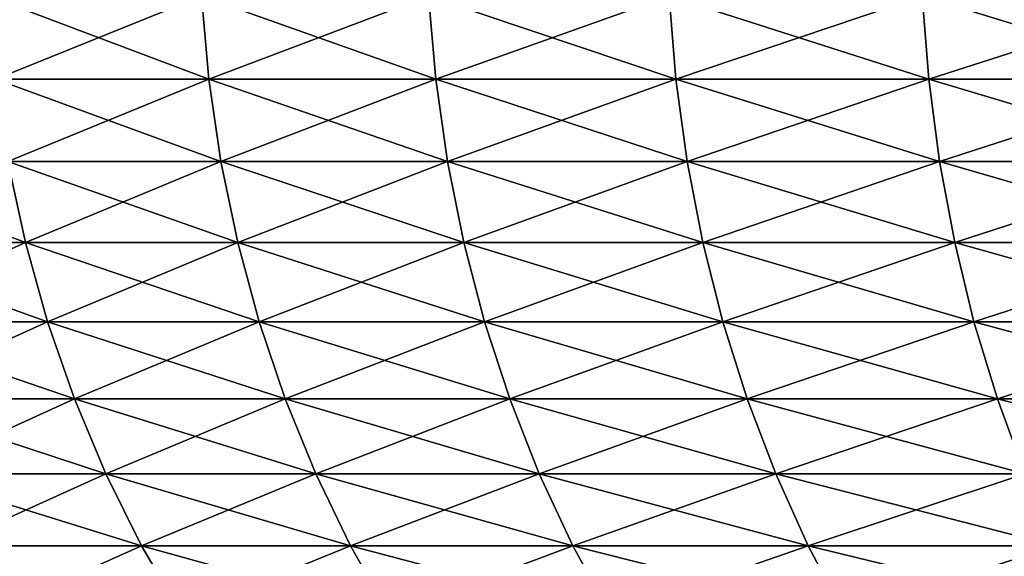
# Model space of a CAD drawing. Header units: millimetres. Extents: x -161 to 161, y -94 to 1149.
# Tile 304 of 656: x -9.186 to -7.924, y -92.925 to -92.238. Entities that reach past the tile are written whole.
import ezdxf

# ---------------------------------------------------------------- set-up
doc = ezdxf.new("R2010")
doc.units = ezdxf.units.MM
doc.header["$LTSCALE"] = 81.481481
doc.layers.add('24', color=7, linetype='CONTINUOUS')
doc.layers.add('25', color=7, linetype='CONTINUOUS')

msp = doc.modelspace()

# ---------------------------------------------------------------- linework, layer by layer
at = {"layer": '24', "color": 7, "linetype": 'CONTINUOUS', "true_color": 0x323232}
for points in [[(-8.9529, -92.207, 6.3844), (-9.2266, -92.207, 5.9821), (-8.9436, -92.3136, 6.3778), (-8.9529, -92.207, 6.3844)], [(-8.9436, -92.3136, 6.3778), (-9.2266, -92.207, 5.9821), (-9.217, -92.3136, 5.9759), (-8.9436, -92.3136, 6.3778)], [(-8.6618, -92.207, 6.7742), (-8.9529, -92.207, 6.3844), (-8.6527, -92.3136, 6.7671), (-8.6618, -92.207, 6.7742)], [(-8.6527, -92.3136, 6.7671), (-8.9529, -92.207, 6.3844), (-8.9436, -92.3136, 6.3778), (-8.6527, -92.3136, 6.7671)], [(-8.3537, -92.207, 7.1507), (-8.6618, -92.207, 6.7742), (-8.3449, -92.3136, 7.1432), (-8.3537, -92.207, 7.1507)], [(-8.3449, -92.3136, 7.1432), (-8.6618, -92.207, 6.7742), (-8.6527, -92.3136, 6.7671), (-8.3449, -92.3136, 7.1432)], [(-8.0292, -92.207, 7.5132), (-8.3537, -92.207, 7.1507), (-8.0208, -92.3136, 7.5054), (-8.0292, -92.207, 7.5132)], [(-8.0208, -92.3136, 7.5054), (-8.3537, -92.207, 7.1507), (-8.3449, -92.3136, 7.1432), (-8.0208, -92.3136, 7.5054)], [(-7.689, -92.207, 7.861), (-8.0292, -92.207, 7.5132), (-7.681, -92.3136, 7.8528), (-7.689, -92.207, 7.861)], [(-7.681, -92.3136, 7.8528), (-8.0292, -92.207, 7.5132), (-8.0208, -92.3136, 7.5054), (-7.681, -92.3136, 7.8528)], [(-8.9436, -92.3136, 6.3778), (-9.217, -92.3136, 5.9759), (-8.9281, -92.4191, 6.3667), (-8.9436, -92.3136, 6.3778)], [(-8.9281, -92.4191, 6.3667), (-9.217, -92.3136, 5.9759), (-9.201, -92.4191, 5.9656), (-8.9281, -92.4191, 6.3667)], [(-8.6527, -92.3136, 6.7671), (-8.9436, -92.3136, 6.3778), (-8.6377, -92.4191, 6.7554), (-8.6527, -92.3136, 6.7671)], [(-8.6377, -92.4191, 6.7554), (-8.9436, -92.3136, 6.3778), (-8.9281, -92.4191, 6.3667), (-8.6377, -92.4191, 6.7554)], [(-8.3449, -92.3136, 7.1432), (-8.6527, -92.3136, 6.7671), (-8.3305, -92.4191, 7.1309), (-8.3449, -92.3136, 7.1432)], [(-8.3305, -92.4191, 7.1309), (-8.6527, -92.3136, 6.7671), (-8.6377, -92.4191, 6.7554), (-8.3305, -92.4191, 7.1309)], [(-8.0208, -92.3136, 7.5054), (-8.3449, -92.3136, 7.1432), (-8.0069, -92.4191, 7.4924), (-8.0208, -92.3136, 7.5054)], [(-8.0069, -92.4191, 7.4924), (-8.3449, -92.3136, 7.1432), (-8.3305, -92.4191, 7.1309), (-8.0069, -92.4191, 7.4924)], [(-7.681, -92.3136, 7.8528), (-8.0208, -92.3136, 7.5054), (-7.6677, -92.4191, 7.8392), (-7.681, -92.3136, 7.8528)], [(-7.6677, -92.4191, 7.8392), (-8.0208, -92.3136, 7.5054), (-8.0069, -92.4191, 7.4924), (-7.6677, -92.4191, 7.8392)], [(-9.201, -92.4191, 5.9656), (-9.4559, -92.4191, 5.5527), (-9.1787, -92.5229, 5.9511), (-9.201, -92.4191, 5.9656)], [(-9.1787, -92.5229, 5.9511), (-9.4559, -92.4191, 5.5527), (-9.433, -92.5229, 5.5393), (-9.1787, -92.5229, 5.9511)], [(-8.9281, -92.4191, 6.3667), (-9.201, -92.4191, 5.9656), (-8.9065, -92.5229, 6.3513), (-8.9281, -92.4191, 6.3667)], [(-8.9065, -92.5229, 6.3513), (-9.201, -92.4191, 5.9656), (-9.1787, -92.5229, 5.9511), (-8.9065, -92.5229, 6.3513)], [(-8.6377, -92.4191, 6.7554), (-8.9281, -92.4191, 6.3667), (-8.6169, -92.5229, 6.739), (-8.6377, -92.4191, 6.7554)], [(-8.6169, -92.5229, 6.739), (-8.9281, -92.4191, 6.3667), (-8.9065, -92.5229, 6.3513), (-8.6169, -92.5229, 6.739)], [(-8.3305, -92.4191, 7.1309), (-8.6377, -92.4191, 6.7554), (-8.3103, -92.5229, 7.1136), (-8.3305, -92.4191, 7.1309)], [(-8.3103, -92.5229, 7.1136), (-8.6377, -92.4191, 6.7554), (-8.6169, -92.5229, 6.739), (-8.3103, -92.5229, 7.1136)], [(-8.0069, -92.4191, 7.4924), (-8.3305, -92.4191, 7.1309), (-7.9875, -92.5229, 7.4742), (-8.0069, -92.4191, 7.4924)], [(-7.9875, -92.5229, 7.4742), (-8.3305, -92.4191, 7.1309), (-8.3103, -92.5229, 7.1136), (-7.9875, -92.5229, 7.4742)], [(-7.6677, -92.4191, 7.8392), (-8.0069, -92.4191, 7.4924), (-7.6491, -92.5229, 7.8202), (-7.6677, -92.4191, 7.8392)], [(-7.6491, -92.5229, 7.8202), (-8.0069, -92.4191, 7.4924), (-7.9875, -92.5229, 7.4742), (-7.6491, -92.5229, 7.8202)], [(-9.1787, -92.5229, 5.9511), (-9.433, -92.5229, 5.5393), (-9.1503, -92.6246, 5.9327), (-9.1787, -92.5229, 5.9511)], [(-9.1503, -92.6246, 5.9327), (-9.433, -92.5229, 5.5393), (-9.4038, -92.6246, 5.5221), (-9.1503, -92.6246, 5.9327)], [(-8.9065, -92.5229, 6.3513), (-9.1787, -92.5229, 5.9511), (-8.8789, -92.6246, 6.3316), (-8.9065, -92.5229, 6.3513)], [(-8.8789, -92.6246, 6.3316), (-9.1787, -92.5229, 5.9511), (-9.1503, -92.6246, 5.9327), (-8.8789, -92.6246, 6.3316)], [(-8.6169, -92.5229, 6.739), (-8.9065, -92.5229, 6.3513), (-8.5902, -92.6246, 6.7182), (-8.6169, -92.5229, 6.739)], [(-8.5902, -92.6246, 6.7182), (-8.9065, -92.5229, 6.3513), (-8.8789, -92.6246, 6.3316), (-8.5902, -92.6246, 6.7182)], [(-8.3103, -92.5229, 7.1136), (-8.6169, -92.5229, 6.739), (-8.2846, -92.6246, 7.0916), (-8.3103, -92.5229, 7.1136)], [(-8.2846, -92.6246, 7.0916), (-8.6169, -92.5229, 6.739), (-8.5902, -92.6246, 6.7182), (-8.2846, -92.6246, 7.0916)], [(-7.9875, -92.5229, 7.4742), (-8.3103, -92.5229, 7.1136), (-7.9628, -92.6246, 7.4511), (-7.9875, -92.5229, 7.4742)], [(-7.9628, -92.6246, 7.4511), (-8.3103, -92.5229, 7.1136), (-8.2846, -92.6246, 7.0916), (-7.9628, -92.6246, 7.4511)], [(-7.6491, -92.5229, 7.8202), (-7.9875, -92.5229, 7.4742), (-7.6254, -92.6246, 7.796), (-7.6491, -92.5229, 7.8202)], [(-7.6254, -92.6246, 7.796), (-7.9875, -92.5229, 7.4742), (-7.9628, -92.6246, 7.4511), (-7.6254, -92.6246, 7.796)], [(-9.1503, -92.6246, 5.9327), (-9.4038, -92.6246, 5.5221), (-9.1159, -92.7236, 5.9104), (-9.1503, -92.6246, 5.9327)], [(-9.1159, -92.7236, 5.9104), (-9.4038, -92.6246, 5.5221), (-9.3684, -92.7236, 5.5014), (-9.1159, -92.7236, 5.9104)], [(-8.8789, -92.6246, 6.3316), (-9.1503, -92.6246, 5.9327), (-8.8455, -92.7236, 6.3078), (-8.8789, -92.6246, 6.3316)], [(-8.8455, -92.7236, 6.3078), (-9.1503, -92.6246, 5.9327), (-9.1159, -92.7236, 5.9104), (-8.8455, -92.7236, 6.3078)], [(-8.5902, -92.6246, 6.7182), (-8.8789, -92.6246, 6.3316), (-8.5578, -92.7236, 6.6929), (-8.5902, -92.6246, 6.7182)], [(-8.5578, -92.7236, 6.6929), (-8.8789, -92.6246, 6.3316), (-8.8455, -92.7236, 6.3078), (-8.5578, -92.7236, 6.6929)], [(-8.2846, -92.6246, 7.0916), (-8.5902, -92.6246, 6.7182), (-8.2534, -92.7236, 7.0649), (-8.2846, -92.6246, 7.0916)], [(-8.2534, -92.7236, 7.0649), (-8.5902, -92.6246, 6.7182), (-8.5578, -92.7236, 6.6929), (-8.2534, -92.7236, 7.0649)], [(-7.9628, -92.6246, 7.4511), (-8.2846, -92.6246, 7.0916), (-7.9328, -92.7236, 7.423), (-7.9628, -92.6246, 7.4511)], [(-7.9328, -92.7236, 7.423), (-8.2846, -92.6246, 7.0916), (-8.2534, -92.7236, 7.0649), (-7.9328, -92.7236, 7.423)], [(-7.6254, -92.6246, 7.796), (-7.9628, -92.6246, 7.4511), (-7.5967, -92.7236, 7.7667), (-7.6254, -92.6246, 7.796)], [(-7.5967, -92.7236, 7.7667), (-7.9628, -92.6246, 7.4511), (-7.9328, -92.7236, 7.423), (-7.5967, -92.7236, 7.7667)], [(-9.1159, -92.7236, 5.9104), (-9.3684, -92.7236, 5.5014), (-9.0756, -92.8194, 5.8842), (-9.1159, -92.7236, 5.9104)], [(-9.0756, -92.8194, 5.8842), (-9.3684, -92.7236, 5.5014), (-9.327, -92.8194, 5.477), (-9.0756, -92.8194, 5.8842)], [(-8.8455, -92.7236, 6.3078), (-9.1159, -92.7236, 5.9104), (-8.8064, -92.8194, 6.2799), (-8.8455, -92.7236, 6.3078)], [(-8.8064, -92.8194, 6.2799), (-9.1159, -92.7236, 5.9104), (-9.0756, -92.8194, 5.8842), (-8.8064, -92.8194, 6.2799)], [(-8.5578, -92.7236, 6.6929), (-8.8455, -92.7236, 6.3078), (-8.52, -92.8194, 6.6633), (-8.5578, -92.7236, 6.6929)], [(-8.52, -92.8194, 6.6633), (-8.8455, -92.7236, 6.3078), (-8.8064, -92.8194, 6.2799), (-8.52, -92.8194, 6.6633)], [(-8.2534, -92.7236, 7.0649), (-8.5578, -92.7236, 6.6929), (-8.2169, -92.8194, 7.0337), (-8.2534, -92.7236, 7.0649)], [(-8.2169, -92.8194, 7.0337), (-8.5578, -92.7236, 6.6929), (-8.52, -92.8194, 6.6633), (-8.2169, -92.8194, 7.0337)], [(-7.9328, -92.7236, 7.423), (-8.2534, -92.7236, 7.0649), (-7.8978, -92.8194, 7.3902), (-7.9328, -92.7236, 7.423)], [(-7.8978, -92.8194, 7.3902), (-8.2534, -92.7236, 7.0649), (-8.2169, -92.8194, 7.0337), (-7.8978, -92.8194, 7.3902)], [(-7.5967, -92.7236, 7.7667), (-7.9328, -92.7236, 7.423), (-7.5631, -92.8194, 7.7324), (-7.5967, -92.7236, 7.7667)], [(-7.5631, -92.8194, 7.7324), (-7.9328, -92.7236, 7.423), (-7.8978, -92.8194, 7.3902), (-7.5631, -92.8194, 7.7324)], [(-9.0756, -92.8194, 5.8842), (-9.327, -92.8194, 5.477), (-9.0297, -92.9116, 5.8545), (-9.0756, -92.8194, 5.8842)], [(-9.0297, -92.9116, 5.8545), (-9.327, -92.8194, 5.477), (-9.2798, -92.9116, 5.4493), (-9.0297, -92.9116, 5.8545)], [(-8.8064, -92.8194, 6.2799), (-9.0756, -92.8194, 5.8842), (-8.7619, -92.9116, 6.2481), (-8.8064, -92.8194, 6.2799)], [(-8.7619, -92.9116, 6.2481), (-9.0756, -92.8194, 5.8842), (-9.0297, -92.9116, 5.8545), (-8.7619, -92.9116, 6.2481)], [(-8.52, -92.8194, 6.6633), (-8.8064, -92.8194, 6.2799), (-8.4769, -92.9116, 6.6296), (-8.52, -92.8194, 6.6633)], [(-8.4769, -92.9116, 6.6296), (-8.8064, -92.8194, 6.2799), (-8.7619, -92.9116, 6.2481), (-8.4769, -92.9116, 6.6296)], [(-8.2169, -92.8194, 7.0337), (-8.52, -92.8194, 6.6633), (-8.1754, -92.9116, 6.9981), (-8.2169, -92.8194, 7.0337)], [(-8.1754, -92.9116, 6.9981), (-8.52, -92.8194, 6.6633), (-8.4769, -92.9116, 6.6296), (-8.1754, -92.9116, 6.9981)], [(-7.8978, -92.8194, 7.3902), (-8.2169, -92.8194, 7.0337), (-7.8578, -92.9116, 7.3528), (-7.8978, -92.8194, 7.3902)], [(-7.8578, -92.9116, 7.3528), (-8.2169, -92.8194, 7.0337), (-8.1754, -92.9116, 6.9981), (-7.8578, -92.9116, 7.3528)], [(-9.0297, -92.9116, 5.8545), (-9.2798, -92.9116, 5.4493), (-8.9783, -92.9996, 5.8212), (-9.0297, -92.9116, 5.8545)], [(-8.9783, -92.9996, 5.8212), (-9.2798, -92.9116, 5.4493), (-9.227, -92.9996, 5.4183), (-8.9783, -92.9996, 5.8212)], [(-8.7619, -92.9116, 6.2481), (-9.0297, -92.9116, 5.8545), (-8.712, -92.9996, 6.2126), (-8.7619, -92.9116, 6.2481)], [(-8.712, -92.9996, 6.2126), (-9.0297, -92.9116, 5.8545), (-8.9783, -92.9996, 5.8212), (-8.712, -92.9996, 6.2126)], [(-8.4769, -92.9116, 6.6296), (-8.7619, -92.9116, 6.2481), (-8.4287, -92.9996, 6.5919), (-8.4769, -92.9116, 6.6296)], [(-8.4287, -92.9996, 6.5919), (-8.7619, -92.9116, 6.2481), (-8.712, -92.9996, 6.2126), (-8.4287, -92.9996, 6.5919)], [(-8.1754, -92.9116, 6.9981), (-8.4769, -92.9116, 6.6296), (-8.1289, -92.9996, 6.9583), (-8.1754, -92.9116, 6.9981)], [(-8.1289, -92.9996, 6.9583), (-8.4769, -92.9116, 6.6296), (-8.4287, -92.9996, 6.5919), (-8.1289, -92.9996, 6.9583)], [(-7.8578, -92.9116, 7.3528), (-8.1754, -92.9116, 6.9981), (-7.8131, -92.9996, 7.311), (-7.8578, -92.9116, 7.3528)], [(-7.8131, -92.9996, 7.311), (-8.1754, -92.9116, 6.9981), (-8.1289, -92.9996, 6.9583), (-7.8131, -92.9996, 7.311)]]:
    msp.add_3dface(points, dxfattribs=at)
at = {"layer": '25', "color": 7, "linetype": 'CONTINUOUS', "true_color": 0x323232}
for points in [[(-9.2266, -92.207, -5.9821), (-8.9529, -92.207, -6.3844), (-9.217, -92.3136, -5.9759), (-9.2266, -92.207, -5.9821)], [(-9.217, -92.3136, -5.9759), (-8.9529, -92.207, -6.3844), (-8.9436, -92.3136, -6.3778), (-9.217, -92.3136, -5.9759)], [(-8.9529, -92.207, -6.3844), (-8.6618, -92.207, -6.7742), (-8.9436, -92.3136, -6.3778), (-8.9529, -92.207, -6.3844)], [(-8.9436, -92.3136, -6.3778), (-8.6618, -92.207, -6.7742), (-8.6527, -92.3136, -6.7671), (-8.9436, -92.3136, -6.3778)], [(-8.6618, -92.207, -6.7742), (-8.3537, -92.207, -7.1507), (-8.6527, -92.3136, -6.7671), (-8.6618, -92.207, -6.7742)], [(-8.6527, -92.3136, -6.7671), (-8.3537, -92.207, -7.1507), (-8.3449, -92.3136, -7.1432), (-8.6527, -92.3136, -6.7671)], [(-8.3537, -92.207, -7.1507), (-8.0292, -92.207, -7.5132), (-8.3449, -92.3136, -7.1432), (-8.3537, -92.207, -7.1507)], [(-8.3449, -92.3136, -7.1432), (-8.0292, -92.207, -7.5132), (-8.0208, -92.3136, -7.5054), (-8.3449, -92.3136, -7.1432)], [(-8.0292, -92.207, -7.5132), (-7.689, -92.207, -7.861), (-8.0208, -92.3136, -7.5054), (-8.0292, -92.207, -7.5132)], [(-8.0208, -92.3136, -7.5054), (-7.689, -92.207, -7.861), (-7.681, -92.3136, -7.8528), (-8.0208, -92.3136, -7.5054)], [(-9.217, -92.3136, -5.9759), (-8.9436, -92.3136, -6.3778), (-9.201, -92.4191, -5.9656), (-9.217, -92.3136, -5.9759)], [(-9.201, -92.4191, -5.9656), (-8.9436, -92.3136, -6.3778), (-8.9281, -92.4191, -6.3667), (-9.201, -92.4191, -5.9656)], [(-8.9436, -92.3136, -6.3778), (-8.6527, -92.3136, -6.7671), (-8.9281, -92.4191, -6.3667), (-8.9436, -92.3136, -6.3778)], [(-8.9281, -92.4191, -6.3667), (-8.6527, -92.3136, -6.7671), (-8.6377, -92.4191, -6.7554), (-8.9281, -92.4191, -6.3667)], [(-8.6527, -92.3136, -6.7671), (-8.3449, -92.3136, -7.1432), (-8.6377, -92.4191, -6.7554), (-8.6527, -92.3136, -6.7671)], [(-8.6377, -92.4191, -6.7554), (-8.3449, -92.3136, -7.1432), (-8.3305, -92.4191, -7.1309), (-8.6377, -92.4191, -6.7554)], [(-8.3449, -92.3136, -7.1432), (-8.0208, -92.3136, -7.5054), (-8.3305, -92.4191, -7.1309), (-8.3449, -92.3136, -7.1432)], [(-8.3305, -92.4191, -7.1309), (-8.0208, -92.3136, -7.5054), (-8.0069, -92.4191, -7.4924), (-8.3305, -92.4191, -7.1309)], [(-8.0208, -92.3136, -7.5054), (-7.681, -92.3136, -7.8528), (-8.0069, -92.4191, -7.4924), (-8.0208, -92.3136, -7.5054)], [(-8.0069, -92.4191, -7.4924), (-7.681, -92.3136, -7.8528), (-7.6677, -92.4191, -7.8392), (-8.0069, -92.4191, -7.4924)], [(-9.433, -92.5229, -5.5393), (-9.201, -92.4191, -5.9656), (-9.1787, -92.5229, -5.9511), (-9.433, -92.5229, -5.5393)], [(-9.201, -92.4191, -5.9656), (-8.9281, -92.4191, -6.3667), (-9.1787, -92.5229, -5.9511), (-9.201, -92.4191, -5.9656)], [(-9.1787, -92.5229, -5.9511), (-8.9281, -92.4191, -6.3667), (-8.9065, -92.5229, -6.3513), (-9.1787, -92.5229, -5.9511)], [(-8.9281, -92.4191, -6.3667), (-8.6377, -92.4191, -6.7554), (-8.9065, -92.5229, -6.3513), (-8.9281, -92.4191, -6.3667)], [(-8.9065, -92.5229, -6.3513), (-8.6377, -92.4191, -6.7554), (-8.6169, -92.5229, -6.739), (-8.9065, -92.5229, -6.3513)], [(-8.6377, -92.4191, -6.7554), (-8.3305, -92.4191, -7.1309), (-8.6169, -92.5229, -6.739), (-8.6377, -92.4191, -6.7554)], [(-8.6169, -92.5229, -6.739), (-8.3305, -92.4191, -7.1309), (-8.3103, -92.5229, -7.1136), (-8.6169, -92.5229, -6.739)], [(-8.3305, -92.4191, -7.1309), (-8.0069, -92.4191, -7.4924), (-8.3103, -92.5229, -7.1136), (-8.3305, -92.4191, -7.1309)], [(-8.3103, -92.5229, -7.1136), (-8.0069, -92.4191, -7.4924), (-7.9875, -92.5229, -7.4742), (-8.3103, -92.5229, -7.1136)], [(-8.0069, -92.4191, -7.4924), (-7.6677, -92.4191, -7.8392), (-7.9875, -92.5229, -7.4742), (-8.0069, -92.4191, -7.4924)], [(-7.9875, -92.5229, -7.4742), (-7.6677, -92.4191, -7.8392), (-7.6491, -92.5229, -7.8202), (-7.9875, -92.5229, -7.4742)], [(-9.433, -92.5229, -5.5393), (-9.1787, -92.5229, -5.9511), (-9.4038, -92.6246, -5.5221), (-9.433, -92.5229, -5.5393)], [(-9.4038, -92.6246, -5.5221), (-9.1787, -92.5229, -5.9511), (-9.1503, -92.6246, -5.9327), (-9.4038, -92.6246, -5.5221)], [(-9.1787, -92.5229, -5.9511), (-8.9065, -92.5229, -6.3513), (-9.1503, -92.6246, -5.9327), (-9.1787, -92.5229, -5.9511)], [(-9.1503, -92.6246, -5.9327), (-8.9065, -92.5229, -6.3513), (-8.8789, -92.6246, -6.3316), (-9.1503, -92.6246, -5.9327)], [(-8.9065, -92.5229, -6.3513), (-8.6169, -92.5229, -6.739), (-8.8789, -92.6246, -6.3316), (-8.9065, -92.5229, -6.3513)], [(-8.8789, -92.6246, -6.3316), (-8.6169, -92.5229, -6.739), (-8.5902, -92.6246, -6.7182), (-8.8789, -92.6246, -6.3316)], [(-8.6169, -92.5229, -6.739), (-8.3103, -92.5229, -7.1136), (-8.5902, -92.6246, -6.7182), (-8.6169, -92.5229, -6.739)], [(-8.5902, -92.6246, -6.7182), (-8.3103, -92.5229, -7.1136), (-8.2846, -92.6246, -7.0916), (-8.5902, -92.6246, -6.7182)], [(-8.3103, -92.5229, -7.1136), (-7.9875, -92.5229, -7.4742), (-8.2846, -92.6246, -7.0916), (-8.3103, -92.5229, -7.1136)], [(-8.2846, -92.6246, -7.0916), (-7.9875, -92.5229, -7.4742), (-7.9628, -92.6246, -7.4511), (-8.2846, -92.6246, -7.0916)], [(-7.9875, -92.5229, -7.4742), (-7.6491, -92.5229, -7.8202), (-7.9628, -92.6246, -7.4511), (-7.9875, -92.5229, -7.4742)], [(-7.9628, -92.6246, -7.4511), (-7.6491, -92.5229, -7.8202), (-7.6254, -92.6246, -7.796), (-7.9628, -92.6246, -7.4511)], [(-9.4038, -92.6246, -5.5221), (-9.1503, -92.6246, -5.9327), (-9.3684, -92.7236, -5.5014), (-9.4038, -92.6246, -5.5221)], [(-9.3684, -92.7236, -5.5014), (-9.1503, -92.6246, -5.9327), (-9.1159, -92.7236, -5.9104), (-9.3684, -92.7236, -5.5014)], [(-9.1503, -92.6246, -5.9327), (-8.8789, -92.6246, -6.3316), (-9.1159, -92.7236, -5.9104), (-9.1503, -92.6246, -5.9327)], [(-9.1159, -92.7236, -5.9104), (-8.8789, -92.6246, -6.3316), (-8.8455, -92.7236, -6.3078), (-9.1159, -92.7236, -5.9104)], [(-8.8789, -92.6246, -6.3316), (-8.5902, -92.6246, -6.7182), (-8.8455, -92.7236, -6.3078), (-8.8789, -92.6246, -6.3316)], [(-8.8455, -92.7236, -6.3078), (-8.5902, -92.6246, -6.7182), (-8.5578, -92.7236, -6.6929), (-8.8455, -92.7236, -6.3078)], [(-8.5902, -92.6246, -6.7182), (-8.2846, -92.6246, -7.0916), (-8.5578, -92.7236, -6.6929), (-8.5902, -92.6246, -6.7182)], [(-8.5578, -92.7236, -6.6929), (-8.2846, -92.6246, -7.0916), (-8.2534, -92.7236, -7.0649), (-8.5578, -92.7236, -6.6929)], [(-8.2846, -92.6246, -7.0916), (-7.9628, -92.6246, -7.4511), (-8.2534, -92.7236, -7.0649), (-8.2846, -92.6246, -7.0916)], [(-8.2534, -92.7236, -7.0649), (-7.9628, -92.6246, -7.4511), (-7.9328, -92.7236, -7.423), (-8.2534, -92.7236, -7.0649)], [(-7.9628, -92.6246, -7.4511), (-7.6254, -92.6246, -7.796), (-7.9328, -92.7236, -7.423), (-7.9628, -92.6246, -7.4511)], [(-7.9328, -92.7236, -7.423), (-7.6254, -92.6246, -7.796), (-7.5967, -92.7236, -7.7667), (-7.9328, -92.7236, -7.423)], [(-9.3684, -92.7236, -5.5014), (-9.1159, -92.7236, -5.9104), (-9.327, -92.8194, -5.477), (-9.3684, -92.7236, -5.5014)], [(-9.327, -92.8194, -5.477), (-9.1159, -92.7236, -5.9104), (-9.0756, -92.8194, -5.8842), (-9.327, -92.8194, -5.477)], [(-9.1159, -92.7236, -5.9104), (-8.8455, -92.7236, -6.3078), (-9.0756, -92.8194, -5.8842), (-9.1159, -92.7236, -5.9104)], [(-9.0756, -92.8194, -5.8842), (-8.8455, -92.7236, -6.3078), (-8.8064, -92.8194, -6.2799), (-9.0756, -92.8194, -5.8842)], [(-8.8455, -92.7236, -6.3078), (-8.5578, -92.7236, -6.6929), (-8.8064, -92.8194, -6.2799), (-8.8455, -92.7236, -6.3078)], [(-8.8064, -92.8194, -6.2799), (-8.5578, -92.7236, -6.6929), (-8.52, -92.8194, -6.6633), (-8.8064, -92.8194, -6.2799)], [(-8.5578, -92.7236, -6.6929), (-8.2534, -92.7236, -7.0649), (-8.52, -92.8194, -6.6633), (-8.5578, -92.7236, -6.6929)], [(-8.52, -92.8194, -6.6633), (-8.2534, -92.7236, -7.0649), (-8.2169, -92.8194, -7.0337), (-8.52, -92.8194, -6.6633)], [(-8.2534, -92.7236, -7.0649), (-7.9328, -92.7236, -7.423), (-8.2169, -92.8194, -7.0337), (-8.2534, -92.7236, -7.0649)], [(-8.2169, -92.8194, -7.0337), (-7.9328, -92.7236, -7.423), (-7.8978, -92.8194, -7.3902), (-8.2169, -92.8194, -7.0337)], [(-7.9328, -92.7236, -7.423), (-7.5967, -92.7236, -7.7667), (-7.8978, -92.8194, -7.3902), (-7.9328, -92.7236, -7.423)], [(-9.327, -92.8194, -5.477), (-9.0756, -92.8194, -5.8842), (-9.2798, -92.9116, -5.4493), (-9.327, -92.8194, -5.477)], [(-9.2798, -92.9116, -5.4493), (-9.0756, -92.8194, -5.8842), (-9.0297, -92.9116, -5.8545), (-9.2798, -92.9116, -5.4493)], [(-9.0756, -92.8194, -5.8842), (-8.8064, -92.8194, -6.2799), (-9.0297, -92.9116, -5.8545), (-9.0756, -92.8194, -5.8842)], [(-9.0297, -92.9116, -5.8545), (-8.8064, -92.8194, -6.2799), (-8.7619, -92.9116, -6.2481), (-9.0297, -92.9116, -5.8545)], [(-8.8064, -92.8194, -6.2799), (-8.52, -92.8194, -6.6633), (-8.7619, -92.9116, -6.2481), (-8.8064, -92.8194, -6.2799)], [(-8.7619, -92.9116, -6.2481), (-8.52, -92.8194, -6.6633), (-8.4769, -92.9116, -6.6296), (-8.7619, -92.9116, -6.2481)], [(-8.52, -92.8194, -6.6633), (-8.2169, -92.8194, -7.0337), (-8.4769, -92.9116, -6.6296), (-8.52, -92.8194, -6.6633)], [(-8.4769, -92.9116, -6.6296), (-8.2169, -92.8194, -7.0337), (-8.1754, -92.9116, -6.9981), (-8.4769, -92.9116, -6.6296)], [(-8.2169, -92.8194, -7.0337), (-7.8978, -92.8194, -7.3902), (-8.1754, -92.9116, -6.9981), (-8.2169, -92.8194, -7.0337)], [(-8.1754, -92.9116, -6.9981), (-7.8978, -92.8194, -7.3902), (-7.8578, -92.9116, -7.3528), (-8.1754, -92.9116, -6.9981)], [(-9.2798, -92.9116, -5.4493), (-9.0297, -92.9116, -5.8545), (-9.227, -92.9996, -5.4183), (-9.2798, -92.9116, -5.4493)], [(-9.227, -92.9996, -5.4183), (-9.0297, -92.9116, -5.8545), (-8.9783, -92.9996, -5.8212), (-9.227, -92.9996, -5.4183)], [(-9.0297, -92.9116, -5.8545), (-8.7619, -92.9116, -6.2481), (-8.9783, -92.9996, -5.8212), (-9.0297, -92.9116, -5.8545)], [(-8.9783, -92.9996, -5.8212), (-8.7619, -92.9116, -6.2481), (-8.712, -92.9996, -6.2126), (-8.9783, -92.9996, -5.8212)], [(-8.7619, -92.9116, -6.2481), (-8.4769, -92.9116, -6.6296), (-8.712, -92.9996, -6.2126), (-8.7619, -92.9116, -6.2481)], [(-8.712, -92.9996, -6.2126), (-8.4769, -92.9116, -6.6296), (-8.4287, -92.9996, -6.5919), (-8.712, -92.9996, -6.2126)], [(-8.4769, -92.9116, -6.6296), (-8.1754, -92.9116, -6.9981), (-8.4287, -92.9996, -6.5919), (-8.4769, -92.9116, -6.6296)], [(-8.4287, -92.9996, -6.5919), (-8.1754, -92.9116, -6.9981), (-8.1289, -92.9996, -6.9583), (-8.4287, -92.9996, -6.5919)], [(-8.1754, -92.9116, -6.9981), (-7.8578, -92.9116, -7.3528), (-8.1289, -92.9996, -6.9583), (-8.1754, -92.9116, -6.9981)], [(-8.1289, -92.9996, -6.9583), (-7.8578, -92.9116, -7.3528), (-7.8131, -92.9996, -7.311), (-8.1289, -92.9996, -6.9583)]]:
    msp.add_3dface(points, dxfattribs=at)

doc.saveas('drawing.dxf')
